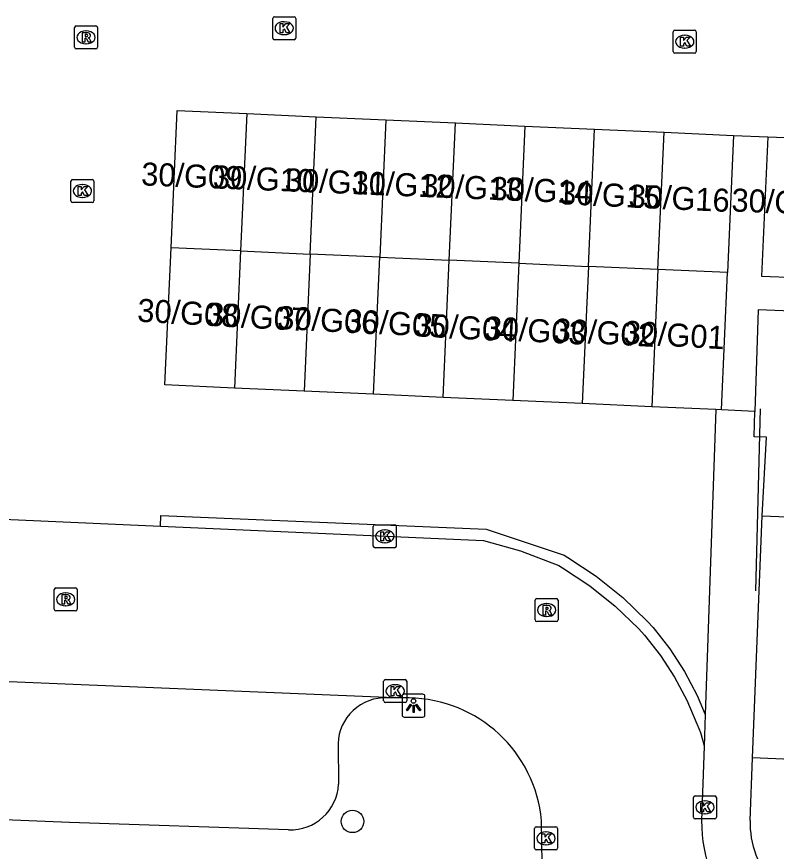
# Model space of a CAD drawing. Extents: x 161355 to 162026, y 386504 to 387459.
# Drawn here: x 161464.36 to 161497.35, y 386562.63 to 386598.86 of the extents above; entities that cross this region are included whole.
import ezdxf

# ---------------------------------------------------------------- set-up
doc = ezdxf.new("R2010")
doc.units = 0
for name, color, linetype in [('IMGEO_Boom', 7, 'Continuous'), ('IMGEO_Kolk', 7, 'Continuous'), ('IMGEO_Lichtpunt', 7, 'Continuous'), ('IMGEO_Muur', 7, 'Continuous'), ('IMGEO_Pand', 7, 'Continuous'), ('IMGEO_Pand_nummerreeks', 7, 'Continuous'), ('IMGEO_Rijbaan_lokaal_open', 7, 'Continuous'), ('IMGEO_Rioolput', 7, 'Continuous'), ('IMGEO_Voetpad_open', 7, 'Continuous')]:
    doc.layers.add(name, color=color, linetype=linetype)

msp = doc.modelspace()

# ---------------------------------------------------------------- linework, layer by layer
at = {"layer": 'IMGEO_Boom'}
msp.add_circle((161478.944, 386563.93), 0.489, dxfattribs=at)
at = {"layer": 'IMGEO_Kolk'}
for p, q in [((161475.556, 386598.862), (161476.408, 386598.862)), ((161475.481, 386597.936), (161475.481, 386598.788)), ((161475.969, 386598.642), (161475.994, 386598.642)), ((161476.482, 386598.788), (161476.482, 386597.936)), ((161492.872, 386597.352), (161492.872, 386598.204)), ((161492.947, 386598.278), (161493.799, 386598.278)), ((161493.873, 386598.204), (161493.873, 386597.352)), ((161476.408, 386597.862), (161475.556, 386597.862)), ((161475.992, 386598.082), (161475.967, 386598.082)), ((161493.36, 386598.058), (161493.385, 386598.058)), ((161493.383, 386597.498), (161493.358, 386597.498)), ((161493.799, 386597.278), (161492.947, 386597.278)), ((161466.716, 386590.868), (161466.716, 386591.72)), ((161466.791, 386591.794), (161467.643, 386591.794)), ((161467.717, 386591.72), (161467.717, 386590.868)), ((161467.204, 386591.574), (161467.229, 386591.574)), ((161467.227, 386591.014), (161467.202, 386591.014)), ((161467.643, 386590.794), (161466.791, 386590.794)), ((161479.848, 386575.881), (161479.848, 386576.733)), ((161479.923, 386576.807), (161480.775, 386576.807)), ((161480.849, 386576.733), (161480.849, 386575.881)), ((161480.336, 386576.587), (161480.361, 386576.587)), ((161480.359, 386576.027), (161480.334, 386576.027)), ((161480.775, 386575.807), (161479.923, 386575.807)), ((161480.299, 386569.159), (161480.299, 386570.011)), ((161480.374, 386570.085), (161481.226, 386570.085)), ((161480.787, 386569.865), (161480.812, 386569.865)), ((161481.3, 386570.011), (161481.3, 386569.159)), ((161480.81, 386569.305), (161480.785, 386569.305)), ((161481.226, 386569.085), (161480.374, 386569.085)), ((161493.75, 386564.113), (161493.75, 386564.965)), ((161493.825, 386565.039), (161494.677, 386565.039)), ((161494.238, 386564.819), (161494.263, 386564.819)), ((161494.751, 386564.965), (161494.751, 386564.113)), ((161494.261, 386564.259), (161494.236, 386564.259)), ((161486.923, 386563.694), (161487.775, 386563.694)), ((161494.677, 386564.039), (161493.825, 386564.039)), ((161486.848, 386562.768), (161486.848, 386563.62)), ((161487.336, 386563.474), (161487.361, 386563.474)), ((161487.849, 386563.62), (161487.849, 386562.768)), ((161487.775, 386562.694), (161486.923, 386562.694)), ((161487.359, 386562.914), (161487.334, 386562.914))]:
    msp.add_line(p, q, dxfattribs=at)
for points in [[(161475.556, 386598.862), (161476.408, 386598.862)], [(161475.481, 386597.936), (161475.481, 386598.788)], [(161475.802, 386598.562), (161475.925, 386598.562), (161475.925, 386598.411), (161476.055, 386598.562), (161476.219, 386598.562), (161476.073, 386598.411), (161476.226, 386598.162), (161476.074, 386598.162), (161475.989, 386598.326), (161475.925, 386598.259), (161475.925, 386598.162), (161475.802, 386598.162), (161475.802, 386598.562)], [(161476.482, 386598.788), (161476.482, 386597.936)], [(161492.872, 386597.352), (161492.872, 386598.204)], [(161492.947, 386598.278), (161493.799, 386598.278)], [(161493.873, 386598.204), (161493.873, 386597.352)], [(161476.408, 386597.862), (161475.556, 386597.862)], [(161493.193, 386597.978), (161493.316, 386597.978), (161493.316, 386597.827), (161493.446, 386597.978), (161493.61, 386597.978), (161493.464, 386597.827), (161493.617, 386597.578), (161493.465, 386597.578), (161493.38, 386597.742), (161493.316, 386597.675), (161493.316, 386597.578), (161493.193, 386597.578), (161493.193, 386597.978)], [(161493.799, 386597.278), (161492.947, 386597.278)], [(161466.716, 386590.868), (161466.716, 386591.72)], [(161466.791, 386591.794), (161467.643, 386591.794)], [(161467.717, 386591.72), (161467.717, 386590.868)], [(161467.037, 386591.494), (161467.16, 386591.494), (161467.16, 386591.343), (161467.29, 386591.494), (161467.454, 386591.494), (161467.308, 386591.343), (161467.461, 386591.094), (161467.309, 386591.094), (161467.224, 386591.258), (161467.16, 386591.191), (161467.16, 386591.094), (161467.037, 386591.094), (161467.037, 386591.494)], [(161467.643, 386590.794), (161466.791, 386590.794)], [(161479.848, 386575.881), (161479.848, 386576.733)], [(161479.923, 386576.807), (161480.775, 386576.807)], [(161480.849, 386576.733), (161480.849, 386575.881)], [(161480.169, 386576.507), (161480.292, 386576.507), (161480.292, 386576.356), (161480.422, 386576.507), (161480.586, 386576.507), (161480.44, 386576.356), (161480.593, 386576.107), (161480.441, 386576.107), (161480.356, 386576.271), (161480.292, 386576.204), (161480.292, 386576.107), (161480.169, 386576.107), (161480.169, 386576.507)], [(161480.775, 386575.807), (161479.923, 386575.807)], [(161480.299, 386569.159), (161480.299, 386570.011)], [(161480.374, 386570.085), (161481.226, 386570.085)], [(161481.3, 386570.011), (161481.3, 386569.159)], [(161480.62, 386569.785), (161480.743, 386569.785), (161480.743, 386569.634), (161480.873, 386569.785), (161481.037, 386569.785), (161480.891, 386569.634), (161481.044, 386569.385), (161480.892, 386569.385), (161480.807, 386569.549), (161480.743, 386569.482), (161480.743, 386569.385), (161480.62, 386569.385), (161480.62, 386569.785)], [(161481.226, 386569.085), (161480.374, 386569.085)], [(161493.75, 386564.113), (161493.75, 386564.965)], [(161493.825, 386565.039), (161494.677, 386565.039)], [(161494.751, 386564.965), (161494.751, 386564.113)], [(161494.071, 386564.739), (161494.194, 386564.739), (161494.194, 386564.588), (161494.324, 386564.739), (161494.488, 386564.739), (161494.342, 386564.588), (161494.495, 386564.339), (161494.343, 386564.339), (161494.258, 386564.503), (161494.194, 386564.436), (161494.194, 386564.339), (161494.071, 386564.339), (161494.071, 386564.739)], [(161486.923, 386563.694), (161487.775, 386563.694)], [(161494.677, 386564.039), (161493.825, 386564.039)], [(161486.848, 386562.768), (161486.848, 386563.62)], [(161487.169, 386563.394), (161487.292, 386563.394), (161487.292, 386563.243), (161487.422, 386563.394), (161487.586, 386563.394), (161487.44, 386563.243), (161487.593, 386562.994), (161487.441, 386562.994), (161487.356, 386563.158), (161487.292, 386563.091), (161487.292, 386562.994), (161487.169, 386562.994), (161487.169, 386563.394)], [(161487.849, 386563.62), (161487.849, 386562.768)], [(161487.775, 386562.694), (161486.923, 386562.694)]]:
    msp.add_lwpolyline(points, dxfattribs=at)
for centre, start, end in [((161475.558, 386598.786), 91.552, 178.448), ((161475.558, 386598.786), 91.552, 178.448), ((161476.406, 386598.786), 1.552, 88.448), ((161476.406, 386598.786), 1.552, 88.448), ((161492.949, 386598.202), 91.552, 178.448), ((161492.949, 386598.202), 91.552, 178.448), ((161493.797, 386598.202), 1.552, 88.448), ((161493.797, 386598.202), 1.552, 88.448), ((161475.558, 386597.938), 181.552, 268.448), ((161475.558, 386597.938), 181.552, 268.448), ((161476.406, 386597.938), 271.552, 358.448), ((161476.406, 386597.938), 271.552, 358.448), ((161492.949, 386597.354), 181.552, 268.448), ((161492.949, 386597.354), 181.552, 268.448), ((161493.797, 386597.354), 271.552, 358.448), ((161493.797, 386597.354), 271.552, 358.448), ((161466.793, 386591.718), 91.552, 178.448), ((161466.793, 386591.718), 91.552, 178.448), ((161467.641, 386591.718), 1.552, 88.448), ((161467.641, 386591.718), 1.552, 88.448), ((161466.793, 386590.87), 181.552, 268.448), ((161466.793, 386590.87), 181.552, 268.448), ((161467.641, 386590.87), 271.552, 358.448), ((161467.641, 386590.87), 271.552, 358.448), ((161479.925, 386576.731), 91.552, 178.448), ((161479.925, 386576.731), 91.552, 178.448), ((161480.773, 386576.731), 1.552, 88.448), ((161480.773, 386576.731), 1.552, 88.448), ((161479.925, 386575.883), 181.552, 268.448), ((161479.925, 386575.883), 181.552, 268.448), ((161480.773, 386575.883), 271.552, 358.448), ((161480.773, 386575.883), 271.552, 358.448), ((161480.376, 386570.009), 91.552, 178.448), ((161480.376, 386570.009), 91.552, 178.448), ((161481.224, 386570.009), 1.552, 88.448), ((161481.224, 386570.009), 1.552, 88.448), ((161480.376, 386569.161), 181.552, 268.448), ((161480.376, 386569.161), 181.552, 268.448), ((161481.224, 386569.161), 271.552, 358.448), ((161481.224, 386569.161), 271.552, 358.448), ((161493.827, 386564.963), 91.552, 178.448), ((161493.827, 386564.963), 91.552, 178.448), ((161494.675, 386564.963), 1.552, 88.448), ((161494.675, 386564.963), 1.552, 88.448), ((161493.827, 386564.115), 181.552, 268.448), ((161493.827, 386564.115), 181.552, 268.448), ((161494.675, 386564.115), 271.552, 358.448), ((161494.675, 386564.115), 271.552, 358.448), ((161486.925, 386563.618), 91.552, 178.448), ((161486.925, 386563.618), 91.552, 178.448), ((161487.773, 386563.618), 1.552, 88.448), ((161487.773, 386563.618), 1.552, 88.448), ((161486.925, 386562.77), 181.552, 268.448), ((161486.925, 386562.77), 181.552, 268.448), ((161487.773, 386562.77), 271.552, 358.448), ((161487.773, 386562.77), 271.552, 358.448)]:
    msp.add_arc(centre, 0.0765, start, end, dxfattribs=at)
for centre, major_axis, ratio, start_param, end_param in [((161475.968, 386598.362), (-0.387, 0.002), 0.722429, 4.712389, 7.853982), ((161475.993, 386598.362), (-0.39, 0.002), 0.717154, 1.570796, 4.712389), ((161493.359, 386597.778), (-0.387, 0.002), 0.722429, 4.712389, 7.853982), ((161493.384, 386597.778), (-0.39, 0.002), 0.717154, 1.570796, 4.712389), ((161467.203, 386591.294), (-0.387, 0.002), 0.722429, 4.712389, 7.853982), ((161467.228, 386591.294), (-0.39, 0.002), 0.717154, 1.570796, 4.712389), ((161480.335, 386576.307), (-0.387, 0.002), 0.722429, 4.712389, 7.853982), ((161480.36, 386576.307), (-0.39, 0.002), 0.717154, 1.570796, 4.712389), ((161480.786, 386569.585), (-0.387, 0.002), 0.722429, 4.712389, 7.853982), ((161480.811, 386569.585), (-0.39, 0.002), 0.717154, 1.570796, 4.712389), ((161494.237, 386564.539), (-0.387, 0.002), 0.722429, 4.712389, 7.853982), ((161494.262, 386564.539), (-0.39, 0.002), 0.717154, 1.570796, 4.712389), ((161487.335, 386563.194), (-0.387, 0.002), 0.722429, 4.712389, 7.853982), ((161487.36, 386563.194), (-0.39, 0.002), 0.717154, 1.570796, 4.712389)]:
    msp.add_ellipse(centre, major_axis=major_axis, ratio=ratio, start_param=start_param, end_param=end_param, dxfattribs=at)
at = {"layer": 'IMGEO_Lichtpunt'}
for p, q in [((161481.097, 386569.357), (161481.097, 386568.55)), ((161481.097, 386569.357), (161481.097, 386568.55)), ((161481.999, 386569.452), (161481.191, 386569.452)), ((161481.999, 386569.452), (161481.191, 386569.452)), ((161482.093, 386568.55), (161482.093, 386569.357)), ((161482.093, 386568.55), (161482.093, 386569.357)), ((161481.191, 386568.456), (161481.999, 386568.456)), ((161481.191, 386568.456), (161481.999, 386568.456))]:
    msp.add_line(p, q, dxfattribs=at)
for points in [[(161481.471, 386569.021), (161481.51, 386568.993), (161481.322, 386568.731), (161481.284, 386568.758), (161481.471, 386569.021)], [(161481.573, 386568.973), (161481.62, 386568.973), (161481.62, 386568.651), (161481.573, 386568.651), (161481.573, 386568.973)], [(161481.683, 386568.993), (161481.721, 386569.02), (161481.908, 386568.758), (161481.869, 386568.73), (161481.683, 386568.993)]]:
    msp.add_lwpolyline(points, dxfattribs=at)
msp.add_circle((161481.596, 386569.155), 0.0994, dxfattribs=at)
for centre, start, end in [((161481.191, 386569.357), 90, 180), ((161481.191, 386569.357), 90, 180), ((161481.999, 386569.357), 0, 90), ((161481.999, 386569.357), 0, 90), ((161481.191, 386568.55), 180, 270), ((161481.191, 386568.55), 180, 270), ((161481.999, 386568.55), 270, 0), ((161481.999, 386568.55), 270, 360)]:
    msp.add_arc(centre, 0.0946, start, end, dxfattribs=at)
at = {"layer": 'IMGEO_Muur'}
msp.add_lwpolyline([(161496.643, 386581.845), (161496.45, 386573.945)], dxfattribs=at)
at = {"layer": 'IMGEO_Pand'}
for points in [[(161471.067, 386588.829), (161471.333, 386594.788), (161474.353, 386594.653)], [(161474.353, 386594.653), (161474.088, 386588.695)], [(161474.353, 386594.653), (161477.374, 386594.519)], [(161477.108, 386588.56), (161477.374, 386594.519)], [(161477.374, 386594.519), (161480.394, 386594.384)], [(161480.394, 386594.384), (161480.129, 386588.426)], [(161480.394, 386594.384), (161483.414, 386594.25)], [(161483.149, 386588.291), (161483.414, 386594.25)], [(161483.414, 386594.25), (161486.435, 386594.115)], [(161486.435, 386594.115), (161486.169, 386588.157)], [(161486.435, 386594.115), (161489.455, 386593.98)], [(161489.19, 386588.023), (161489.455, 386593.98)], [(161489.455, 386593.98), (161492.476, 386593.846)], [(161492.21, 386587.888), (161492.476, 386593.846)], [(161492.476, 386593.846), (161495.496, 386593.711)], [(161495.496, 386593.711), (161495.231, 386587.754)], [(161496.981, 386593.654), (161496.712, 386587.605), (161499.743, 386587.488)], [(161496.981, 386593.654), (161500, 386593.535)], [(161473.822, 386582.739), (161470.802, 386582.874), (161471.067, 386588.829)], [(161474.088, 386588.695), (161471.067, 386588.829)], [(161474.088, 386588.695), (161473.822, 386582.739)], [(161474.088, 386588.695), (161477.108, 386588.56)], [(161477.108, 386588.56), (161476.843, 386582.605)], [(161480.129, 386588.426), (161477.108, 386588.56)], [(161479.863, 386582.47), (161480.129, 386588.426)], [(161480.129, 386588.426), (161483.149, 386588.291)], [(161482.883, 386582.335), (161483.149, 386588.291)], [(161486.169, 386588.157), (161483.149, 386588.291)], [(161486.169, 386588.157), (161485.904, 386582.201)], [(161486.169, 386588.157), (161489.19, 386588.023)], [(161489.19, 386588.023), (161488.924, 386582.066)], [(161492.21, 386587.888), (161489.19, 386588.023)], [(161492.21, 386587.888), (161491.945, 386581.931)], [(161495.231, 386587.754), (161492.21, 386587.888)], [(161494.966, 386581.797), (161495.231, 386587.754)], [(161476.843, 386582.605), (161473.822, 386582.739)], [(161479.863, 386582.47), (161476.843, 386582.605)], [(161482.883, 386582.335), (161479.863, 386582.47)], [(161485.904, 386582.201), (161482.883, 386582.335)], [(161488.924, 386582.066), (161485.904, 386582.201)], [(161491.945, 386581.931), (161488.924, 386582.066)], [(161494.716, 386581.808), (161491.945, 386581.931)], [(161494.966, 386581.797), (161494.716, 386581.808)], [(161496.735, 386577.195), (161503.551, 386576.926), (161503.591, 386577.949), (161506.447, 386577.836)], [(161496.321, 386566.684), (161496.607, 386573.939), (161496.735, 386577.195)], [(161505.92, 386564.475), (161503.381, 386564.575), (161503.411, 386565.329), (161500, 386565.463), (161499.562, 386565.48), (161499.295, 386565.492), (161499.338, 386566.562), (161496.321, 386566.684)]]:
    msp.add_lwpolyline(points, dxfattribs=at)
at = {"layer": 'IMGEO_Rijbaan_lokaal_open'}
for points in [[(161495.496, 386593.711), (161496.981, 386593.654)], [(161494.716, 386581.808), (161494.264, 386568.57)], [(161462.472, 386577.103), (161470.606, 386576.745)], [(161470.606, 386576.745), (161470.626, 386577.21), (161484.752, 386576.613), (161488.136, 386575.484), (161488.292, 386575.391), (161489.524, 386574.575), (161490.678, 386573.652), (161491.745, 386572.629), (161492, 386572.342), (161492.726, 386571.418), (161493.367, 386570.433), (161493.917, 386569.395), (161494.264, 386568.57)], [(161470.606, 386576.745), (161484.636, 386576.127), (161486.247, 386575.67), (161487.91, 386575.037), (161488.069, 386574.943), (161489.25, 386574.158), (161490.356, 386573.271), (161491.379, 386572.288), (161491.627, 386572.009), (161492.321, 386571.127), (161492.934, 386570.186), (161493.46, 386569.194), (161493.896, 386568.159), (161493.905, 386568.14), (161494.05, 386567.79), (161494.164, 386567.428), (161494.216, 386567.185)], [(161480.459, 386569.293), (161480.42, 386569.303), (161436.471, 386571.13)], [(161481.407, 386569.291), (161480.459, 386569.293)], [(161494.264, 386568.57), (161494.216, 386567.185)], [(161494.216, 386567.185), (161494.106, 386563.966)], [(161487.182, 386562.103), (161487.159, 386563.961)]]:
    msp.add_lwpolyline(points, dxfattribs=at)
for centre, radius, start, end in [((161481.305, 386563.412), 5.88, 5.3555, 89.006), ((161500.378, 386563.902), 6.272, 179.4149, 265.7397)]:
    msp.add_arc(centre, radius, start, end, dxfattribs=at)
at = {"layer": 'IMGEO_Rioolput'}
for p, q in [((161466.949, 386598.465), (161467.801, 386598.465)), ((161466.874, 386597.539), (161466.874, 386598.391)), ((161467.362, 386598.245), (161467.387, 386598.245)), ((161467.875, 386598.391), (161467.875, 386597.539)), ((161467.801, 386597.465), (161466.949, 386597.465)), ((161467.385, 386597.685), (161467.36, 386597.685)), ((161465.991, 386573.142), (161465.991, 386573.994)), ((161466.066, 386574.068), (161466.918, 386574.068)), ((161466.479, 386573.848), (161466.504, 386573.848)), ((161466.992, 386573.994), (161466.992, 386573.142)), ((161486.874, 386572.677), (161486.874, 386573.529)), ((161486.949, 386573.603), (161487.801, 386573.603)), ((161487.875, 386573.529), (161487.875, 386572.677)), ((161466.502, 386573.288), (161466.477, 386573.288)), ((161487.362, 386573.383), (161487.387, 386573.383)), ((161466.918, 386573.068), (161466.066, 386573.068)), ((161487.385, 386572.823), (161487.36, 386572.823)), ((161487.801, 386572.603), (161486.949, 386572.603))]:
    msp.add_line(p, q, dxfattribs=at)
for points in [[(161466.949, 386598.465), (161467.801, 386598.465)], [(161466.874, 386597.539), (161466.874, 386598.391)], [(161467.463, 386598.163), (161467.211, 386598.165), (161467.211, 386597.765)], [(161467.875, 386598.391), (161467.875, 386597.539)], [(161467.211, 386597.765), (161467.335, 386597.765), (161467.335, 386597.927), (161467.346, 386597.927)], [(161467.389, 386598.084), (161467.335, 386598.084), (161467.335, 386598.003)], [(161467.335, 386598.003), (161467.387, 386598.003)], [(161467.393, 386597.898), (161467.464, 386597.765), (161467.604, 386597.765), (161467.539, 386597.891)], [(161467.801, 386597.465), (161466.949, 386597.465)], [(161465.991, 386573.142), (161465.991, 386573.994)], [(161466.066, 386574.068), (161466.918, 386574.068)], [(161466.992, 386573.994), (161466.992, 386573.142)], [(161466.58, 386573.766), (161466.328, 386573.768), (161466.328, 386573.368)], [(161466.328, 386573.368), (161466.452, 386573.368), (161466.452, 386573.53), (161466.463, 386573.53)], [(161466.506, 386573.687), (161466.452, 386573.687), (161466.452, 386573.606)], [(161466.452, 386573.606), (161466.504, 386573.606)], [(161466.51, 386573.501), (161466.581, 386573.368), (161466.721, 386573.368), (161466.656, 386573.494)], [(161486.874, 386572.677), (161486.874, 386573.529)], [(161486.949, 386573.603), (161487.801, 386573.603)], [(161487.875, 386573.529), (161487.875, 386572.677)], [(161487.463, 386573.301), (161487.211, 386573.303), (161487.211, 386572.903)], [(161487.389, 386573.222), (161487.335, 386573.222), (161487.335, 386573.141)], [(161487.335, 386573.141), (161487.387, 386573.141)], [(161466.918, 386573.068), (161466.066, 386573.068)], [(161487.211, 386572.903), (161487.335, 386572.903), (161487.335, 386573.065), (161487.346, 386573.065)], [(161487.393, 386573.036), (161487.464, 386572.903), (161487.604, 386572.903), (161487.539, 386573.029)], [(161487.801, 386572.603), (161486.949, 386572.603)]]:
    msp.add_lwpolyline(points, dxfattribs=at)
for centre, radius, start, end in [((161466.951, 386598.389), 0.0765, 91.552, 178.448), ((161466.951, 386598.389), 0.0765, 91.552, 178.448), ((161467.799, 386598.389), 0.0765, 1.552, 88.448), ((161467.799, 386598.389), 0.0765, 1.552, 88.448), ((161467.462, 386598.053), 0.109, 350.3612, 89.416), ((161467.345, 386597.874), 0.0533, 26.0293, 88.6989), ((161467.371, 386598.192), 0.19, 274.7715, 282.9687), ((161467.395, 386597.988), 0.0964, 77.0061, 93.1865), ((161467.409, 386598.045), 0.0378, 276.6634, 79.6772), ((161467.46, 386598.053), 0.112, 277.5842, 350.9817), ((161467.444, 386597.838), 0.108, 29.5134, 73.7905), ((161466.951, 386597.541), 0.0765, 181.552, 268.448), ((161466.951, 386597.541), 0.0765, 181.552, 268.448), ((161467.799, 386597.541), 0.0765, 271.552, 358.448), ((161467.799, 386597.541), 0.0765, 271.552, 358.448), ((161466.068, 386573.992), 0.0765, 91.552, 178.448), ((161466.068, 386573.992), 0.0765, 91.552, 178.448), ((161466.916, 386573.992), 0.0765, 1.552, 88.448), ((161466.916, 386573.992), 0.0765, 1.552, 88.448), ((161466.462, 386573.477), 0.0533, 26.0293, 88.6989), ((161466.488, 386573.795), 0.19, 274.7715, 282.9687), ((161466.512, 386573.591), 0.0964, 77.0061, 93.1865), ((161466.526, 386573.648), 0.0378, 276.6634, 79.6772), ((161466.579, 386573.656), 0.109, 350.3612, 89.416), ((161466.577, 386573.656), 0.112, 277.5842, 350.9817), ((161466.561, 386573.441), 0.108, 29.5134, 73.7905), ((161486.951, 386573.527), 0.0765, 91.552, 178.448), ((161486.951, 386573.527), 0.0765, 91.552, 178.448), ((161487.799, 386573.527), 0.0765, 1.552, 88.448), ((161487.799, 386573.527), 0.0765, 1.552, 88.448), ((161466.068, 386573.144), 0.0765, 181.552, 268.448), ((161466.068, 386573.144), 0.0765, 181.552, 268.448), ((161466.916, 386573.144), 0.0765, 271.552, 358.448), ((161466.916, 386573.144), 0.0765, 271.552, 358.448), ((161487.371, 386573.33), 0.19, 274.7715, 282.9687), ((161487.395, 386573.126), 0.0964, 77.0061, 93.1865), ((161487.409, 386573.183), 0.0378, 276.6634, 79.6772), ((161487.462, 386573.191), 0.109, 350.3612, 89.416), ((161487.46, 386573.191), 0.112, 277.5842, 350.9817), ((161487.345, 386573.012), 0.0533, 26.0293, 88.6989), ((161487.444, 386572.976), 0.108, 29.5134, 73.7905), ((161486.951, 386572.679), 0.0765, 181.552, 268.448), ((161486.951, 386572.679), 0.0765, 181.552, 268.448), ((161487.799, 386572.679), 0.0765, 271.552, 358.448), ((161487.799, 386572.679), 0.0765, 271.552, 358.448)]:
    msp.add_arc(centre, radius, start, end, dxfattribs=at)
for centre, major_axis, ratio, start_param, end_param in [((161467.361, 386597.965), (-0.387, 0.002), 0.722429, 4.712389, 7.853982), ((161467.386, 386597.965), (-0.39, 0.002), 0.717154, 1.570796, 4.712389), ((161466.478, 386573.568), (-0.387, 0.002), 0.722429, 4.712389, 7.853982), ((161466.503, 386573.568), (-0.39, 0.002), 0.717154, 1.570796, 4.712389), ((161487.361, 386573.103), (-0.387, 0.002), 0.722429, 4.712389, 7.853982), ((161487.386, 386573.103), (-0.39, 0.002), 0.717154, 1.570796, 4.712389)]:
    msp.add_ellipse(centre, major_axis=major_axis, ratio=ratio, start_param=start_param, end_param=end_param, dxfattribs=at)
at = {"layer": 'IMGEO_Voetpad_open'}
for points in [[(161500.187, 386585.999), (161496.567, 386586.14), (161496.409, 386581.725)], [(161496.409, 386581.725), (161494.966, 386581.797)], [(161496.735, 386577.195), (161496.922, 386580.613), (161496.38, 386580.618), (161496.409, 386581.725)], [(161478.32, 386567.307), (161478.342, 386565.54)], [(161496.207, 386563.975), (161496.321, 386566.684)], [(161476.173, 386563.561), (161466.657, 386563.889), (161440.134, 386564.966)]]:
    msp.add_lwpolyline(points, dxfattribs=at)
for centre, radius, start, end in [((161480.369, 386567.245), 2.05, 87.4959, 178.2557), ((161476.246, 386565.659), 2.099, 267.995, 356.7598), ((161500.065, 386563.876), 3.859, 178.5234, 269.0376)]:
    msp.add_arc(centre, radius, start, end, dxfattribs=at)

# ---------------------------------------------------------------- texts
at = {"layer": 'IMGEO_Pand_nummerreeks'}
for s, rotation, p in [('30/G09', 357.6427, (161469.758, 386591.542)), ('30/G10', 357.6427, (161472.871, 386591.414)), ('30/G11', 357.6427, (161475.993, 386591.285)), ('30/G12', 357.6427, (161478.892, 386591.166)), ('30/G13', 357.6427, (161481.914, 386591.042)), ('30/G14', 357.6427, (161484.929, 386590.918)), ('30/G15', 357.3267, (161487.899, 386590.727)), ('30/G16', 357.3267, (161490.92, 386590.586)), ('30/G17', 357.6833, (161495.388, 386590.41)), ('30/G08', 356.7295, (161469.582, 386585.627)), ('30/G07', 356.7295, (161472.605, 386585.456)), ('30/G06', 356.7295, (161475.662, 386585.317)), ('30/G05', 356.7295, (161478.61, 386585.177)), ('30/G04', 356.7295, (161481.651, 386584.991)), ('30/G03', 356.7295, (161484.661, 386584.867)), ('30/G02', 356.7295, (161487.665, 386584.774)), ('30/G01', 356.7284, (161490.699, 386584.675))]:
    msp.add_text(s, height=1, rotation=rotation, dxfattribs=at).set_placement(p)

doc.saveas('drawing.dxf')
